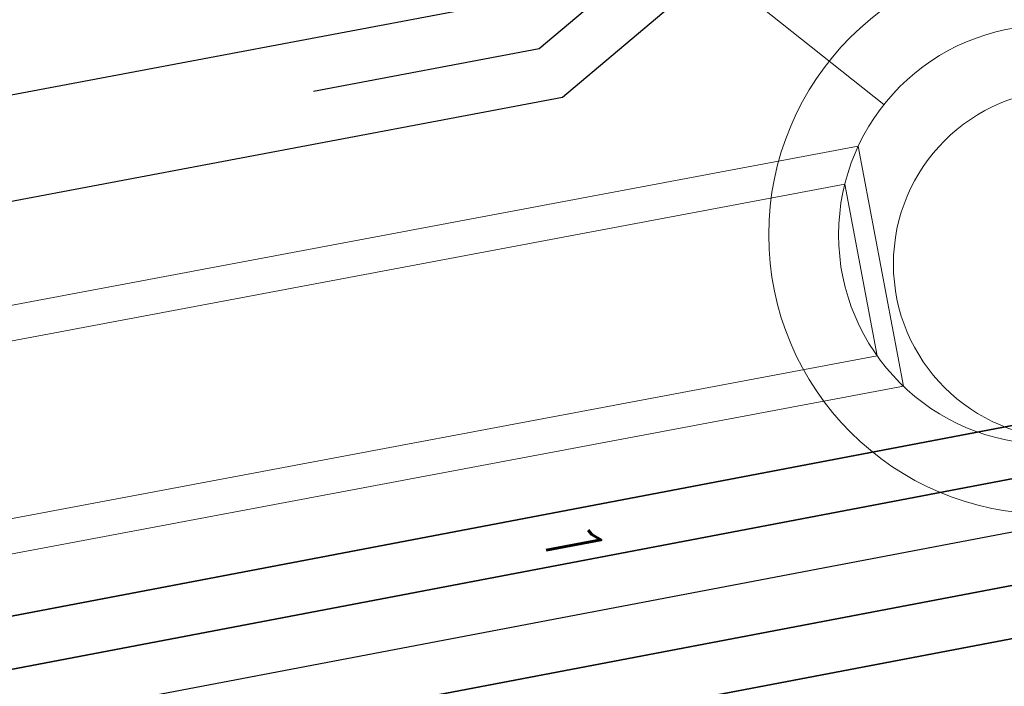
# Model space of a CAD drawing. Header units: metres. Extents: x -502 to 161, y -108 to 174.
# Tile 419 of 656: x -109.01 to -106.19, y -21.32 to -19.41. Entities that reach past the tile are written whole.
import ezdxf

# ---------------------------------------------------------------- set-up
doc = ezdxf.new("R2010")
doc.units = ezdxf.units.M
doc.header["$LTSCALE"] = 0.1
doc.linetypes.add('237', pattern=[93, 75, -18])
doc.linetypes.add('239', pattern=[93, 75, -18])
for name, color, linetype in [('BRI31-005.05-5p02-Koordinierung Lageplan 4. BA ZOB West 2022-06-15', 7, 'Continuous'), ('BRI31-005.06-5f07-Koordinierung Lageplan 4. BA ZOB Fernbusbahnh', 7, 'Continuous'), ('BRI31-005.07-5f08-Koordinierung Lageplan 4. BA Radstation - Seeterrasse 2023-05-31', 7, 'Continuous'), ('BRI32-005.03-5f06-Koordinierung Schemaplan 4 BA ZOB Teilbereich 2 Ost - Bahnhofsallee 2023-01-21', 7, 'Continuous')]:
    doc.layers.add(name, color=color, linetype=linetype)
doc.styles.add('Txt', font='txt_____.ttf')

# ---------------------------------------------------------------- blocks, each defined once
blk = doc.blocks.new('RUNDER_DECKEL')
at = {"color": 7, "linetype": 'Continuous', "lineweight": 9, "transparency": 33554687}
blk.add_circle((0.000004, 0), 0.5, dxfattribs=at)

msp = doc.modelspace()

# ---------------------------------------------------------------- linework, layer by layer
at = {"layer": 'BRI31-005.05-5p02-Koordinierung Lageplan 4. BA ZOB West 2022-06-15', "color": 7, "linetype": 'Continuous', "lineweight": 18, "transparency": 33554687}
for p, q in [((-155.2808, -28.92), (-106.6067, -19.7681)), ((-155.2808, -28.92), (-106.6067, -19.7681)), ((-155.2053, -29.0075), (-106.6454, -19.8771)), ((-155.2053, -29.0075), (-106.6454, -19.8771)), ((-155.1129, -29.4989), (-106.553, -20.3685)), ((-130.3251, -24.8393), (-106.553, -20.3685)), ((-155.1515, -29.6079), (-106.4774, -20.456)), ((-155.1515, -29.6079), (-106.4774, -20.456))]:
    msp.add_line(p, q, dxfattribs=at)
at = {"layer": 'BRI31-005.05-5p02-Koordinierung Lageplan 4. BA ZOB West 2022-06-15', "color": 7, "linetype": '239', "lineweight": 18, "transparency": 33554687, "flags": 128}
for points in [[(-155.1515, -29.6079), (-106.4774, -20.456), (-106.6067, -19.7681), (-155.2808, -28.92)], [(-155.1129, -29.4989), (-130.3279, -24.8387), (-106.553, -20.3685), (-106.6454, -19.8771), (-155.2053, -29.0075)]]:
    msp.add_lwpolyline(points, dxfattribs=at)
at = {"layer": 'BRI31-005.05-5p02-Koordinierung Lageplan 4. BA ZOB West 2022-06-15', "color": 1, "linetype": 'Continuous', "lineweight": 35, "true_color": 0xff0000, "transparency": 33554687, "flags": 128}
for points in [[(-104.9627, -20.3392), (-112.2957, -21.7357), (-112.2957, -21.7357, -0.060446), (-113.4803, -21.8132), (-113.4803, -21.8132, 0.060985), (-114.7479, -21.8975), (-118.1392, -22.5434, -0.136573), (-118.9906, -22.4725, 0.119022), (-119.7982, -22.3764), (-120.1562, -22.4369)], [(-104.9346, -20.4865), (-112.2573, -21.8811, -0.060984), (-113.4886, -21.963), (-113.4886, -21.963, 0.060985), (-114.7198, -22.0448), (-114.7198, -22.0448), (-118.1112, -22.6907, -0.136581), (-119.0428, -22.6132), (-119.0428, -22.6132, 0.155054), (-120.0001, -22.5674), (-120.0001, -22.5674, -0.009649), (-120.4359, -22.6743), (-120.4359, -22.6743, -0.009652), (-120.8756, -22.7643), (-120.8756, -22.7643), (-121.8196, -22.9387), (-121.8196, -22.9387, -0.086678), (-122.2836, -22.9432)]]:
    msp.add_lwpolyline(points, format="xyb", dxfattribs=at)
at = {"layer": 'BRI31-005.05-5p02-Koordinierung Lageplan 4. BA ZOB West 2022-06-15', "color": 190, "linetype": 'Continuous', "lineweight": 35, "true_color": 0x7f00ff, "transparency": 33554687, "flags": 128}
msp.add_lwpolyline([(-120.8247, -23.0396, -0.023455), (-120.0029, -22.9274), (-120.0029, -22.9274, -0.111418), (-119.1999, -23.0348), (-119.1999, -23.0348, 0.136637), (-118.0273, -23.1328), (-114.3418, -22.4309, -0.04212), (-113.4301, -22.3357, 0.042117), (-112.5687, -22.2458), (-104.8785, -20.7812)], format="xyb", dxfattribs=at)
at = {"layer": 'BRI31-005.05-5p02-Koordinierung Lageplan 4. BA ZOB West 2022-06-15', "color": 3, "linetype": 'Continuous', "lineweight": 35, "true_color": 0x00ff00, "transparency": 33554687, "flags": 128}
msp.add_lwpolyline([(-120.8009, -23.1693, -0.026872), (-120.0174, -23.0677), (-120.0174, -23.0677, -0.107961), (-119.252, -23.1755), (-119.252, -23.1755, 0.136638), (-117.9993, -23.2802), (-114.3137, -22.5783, -0.04212), (-113.4272, -22.4857), (-113.4272, -22.4857, 0.042117), (-112.5407, -22.3932), (-112.5407, -22.3932), (-104.8504, -20.9286)], format="xyb", dxfattribs=at)
at = {"layer": 'BRI31-005.06-5f07-Koordinierung Lageplan 4. BA ZOB Fernbusbahnh', "color": 5, "linetype": 'Continuous', "lineweight": 30, "true_color": 0x0000ff, "transparency": 33554687, "flags": 128}
msp.add_lwpolyline([(-97.846, -18.1804), (-99.4772, -18.4709), (-99.4772, -18.4709, -0.071787), (-100.4881, -18.5072), (-100.4881, -18.5072, 0.071046), (-101.4993, -18.542), (-104.9346, -19.1537), (-105.495, -18.9527), (-106.971, -19.22), (-107.4537, -19.6289), (-111.9754, -20.4808), (-111.9754, -20.4808, 0.096289), (-113.6422, -21.1431), (-113.6422, -21.1431, -0.096289), (-115.6282, -21.9323, -0.096289), (-117.7652, -21.92, 0.096289), (-119.5588, -21.9097), (-134.1325, -24.6556), (-134.1325, -24.6556, -0.230644), (-140.4136, -28.049)], format="xyb", dxfattribs=at)
at = {"layer": 'BRI31-005.06-5f07-Koordinierung Lageplan 4. BA ZOB Fernbusbahnh', "color": 1, "linetype": 'Continuous', "lineweight": 30, "true_color": 0xff0000, "transparency": 33554687, "flags": 128}
msp.add_lwpolyline([(-104.9346, -20.4865), (-112.2573, -21.8811, -0.060984), (-113.4886, -21.963), (-113.4886, -21.963, 0.060985), (-114.7198, -22.0448), (-114.7198, -22.0448), (-118.1112, -22.6907, -0.136581), (-119.0428, -22.6132), (-119.0428, -22.6132, 0.155054), (-120.0001, -22.5674), (-120.0001, -22.5674, -0.009649), (-120.4359, -22.6743), (-120.4359, -22.6743, -0.009652), (-120.8756, -22.7643), (-120.8756, -22.7643), (-121.8196, -22.9387), (-121.8196, -22.9387, -0.086678), (-122.2836, -22.9432)], format="xyb", dxfattribs=at)
at = {"layer": 'BRI31-005.07-5f08-Koordinierung Lageplan 4. BA Radstation - Seeterrasse 2023-05-31', "color": 5, "linetype": 'Continuous', "lineweight": 30, "true_color": 0x0000ff, "transparency": 33554687, "flags": 128}
msp.add_lwpolyline([(-97.846, -18.1804), (-99.4772, -18.4709), (-99.4772, -18.4709, -0.071787), (-100.4881, -18.5072), (-100.4881, -18.5072, 0.071046), (-101.4993, -18.542), (-104.9346, -19.1537), (-105.495, -18.9527), (-106.971, -19.22), (-107.4537, -19.6289), (-111.9754, -20.4808), (-111.9754, -20.4808, 0.096289), (-113.6422, -21.1431), (-113.6422, -21.1431, -0.096289), (-115.6282, -21.9323, -0.096289), (-117.7652, -21.92, 0.096289), (-119.5588, -21.9097), (-134.1325, -24.6556), (-134.1325, -24.6556, -0.230644), (-140.4136, -28.049)], format="xyb", dxfattribs=at)
msp.add_lwpolyline([(-97.846, -18.1804), (-99.4772, -18.4709), (-99.4772, -18.4709, -0.071787), (-100.4881, -18.5072), (-100.4881, -18.5072, 0.071046), (-101.4993, -18.542), (-104.9346, -19.1537), (-105.495, -18.9527), (-106.971, -19.22), (-107.4537, -19.6289), (-111.9754, -20.4808), (-111.9754, -20.4808, 0.096289), (-113.6422, -21.1431), (-113.6422, -21.1431, -0.096289), (-115.6282, -21.9323, -0.096289), (-117.7652, -21.92, 0.096289), (-119.5588, -21.9097), (-134.1325, -24.6556), (-134.1325, -24.6556, -0.230644), (-140.4136, -28.049)], format="xyb", dxfattribs=at)
at = {"layer": 'BRI32-005.03-5f06-Koordinierung Schemaplan 4 BA ZOB Teilbereich 2 Ost - Bahnhofsallee 2023-01-21', "color": 7, "linetype": 'Continuous', "lineweight": 20, "transparency": 33554687}
msp.add_line((-106.5331, -19.649), (-111.7959, -15.4725), dxfattribs=at)
at = {"layer": 'BRI32-005.03-5f06-Koordinierung Schemaplan 4 BA ZOB Teilbereich 2 Ost - Bahnhofsallee 2023-01-21', "color": 7, "linetype": 'Continuous', "lineweight": 13, "transparency": 33554687}
for p, q in [((-155.2808, -28.92), (-106.6067, -19.7681)), ((-155.2808, -28.92), (-106.6067, -19.7681)), ((-155.2053, -29.0075), (-106.6454, -19.8771)), ((-155.2053, -29.0075), (-106.6454, -19.8771)), ((-155.1129, -29.4989), (-106.553, -20.3685)), ((-130.3251, -24.8393), (-106.553, -20.3685)), ((-155.1515, -29.6079), (-106.4774, -20.456)), ((-155.1515, -29.6079), (-106.4774, -20.456))]:
    msp.add_line(p, q, dxfattribs=at)
at = {"layer": 'BRI32-005.03-5f06-Koordinierung Schemaplan 4 BA ZOB Teilbereich 2 Ost - Bahnhofsallee 2023-01-21', "color": 7, "linetype": 'Continuous', "lineweight": 9, "transparency": 33554687}
msp.add_line((-106.4774, -20.456), (-106.6067, -19.7681), dxfattribs=at)
at = {"layer": 'BRI32-005.03-5f06-Koordinierung Schemaplan 4 BA ZOB Teilbereich 2 Ost - Bahnhofsallee 2023-01-21', "color": 142, "linetype": 'Continuous', "lineweight": 30, "true_color": 0x0099cc, "transparency": 33554687, "flags": 128}
msp.add_lwpolyline([(-97.8979, -17.9063), (-99.5302, -18.1913), (-99.5302, -18.1913, -0.070631), (-100.5419, -18.2235), (-100.5419, -18.2235, 0.070634), (-101.5536, -18.2557), (-104.9141, -18.8423), (-105.4693, -18.6431), (-107.1035, -18.9391), (-107.5871, -19.3487), (-112.0309, -20.186, 0.096289), (-113.8042, -20.8906), (-113.8042, -20.8906, -0.096289), (-115.6838, -21.6375), (-115.6838, -21.6375), (-115.6838, -21.6375, -0.096289), (-117.7063, -21.6258), (-117.7063, -21.6258), (-117.7063, -21.6258, 0.096289), (-119.6144, -21.6148), (-119.6144, -21.6148), (-134.0987, -24.3439)], format="xyb", dxfattribs=at)
at = {"layer": 'BRI32-005.03-5f06-Koordinierung Schemaplan 4 BA ZOB Teilbereich 2 Ost - Bahnhofsallee 2023-01-21', "color": 5, "linetype": 'Continuous', "lineweight": 30, "true_color": 0x0000ff, "transparency": 33554687, "flags": 128}
msp.add_lwpolyline([(-97.846, -18.1804), (-99.4772, -18.4709), (-99.4772, -18.4709, -0.071787), (-100.4881, -18.5072), (-100.4881, -18.5072, 0.071046), (-101.4993, -18.542), (-104.9346, -19.1537), (-105.495, -18.9527), (-106.971, -19.22), (-107.4537, -19.6289), (-111.9754, -20.4808), (-111.9754, -20.4808, 0.096289), (-113.6422, -21.1431), (-113.6422, -21.1431, -0.096289), (-115.6282, -21.9323, -0.096289), (-117.7652, -21.92, 0.096289), (-119.5588, -21.9097), (-134.1325, -24.6556), (-134.1325, -24.6556, -0.230644), (-140.4136, -28.049)], format="xyb", dxfattribs=at)
at = {"layer": 'BRI32-005.03-5f06-Koordinierung Schemaplan 4 BA ZOB Teilbereich 2 Ost - Bahnhofsallee 2023-01-21', "color": 35, "linetype": '237', "lineweight": 30, "true_color": 0x99724c, "transparency": 33554687, "flags": 128}
msp.add_lwpolyline([(-143.4229, -28.4186), (-142.7708, -28.2982), (-140.4073, -28.1989), (-140.4073, -28.1989, 0.242281), (-133.804, -24.441), (-133.804, -24.441), (-119.5866, -21.7623), (-119.5866, -21.7623, -0.096289), (-117.7358, -21.7729), (-117.7358, -21.7729), (-117.7358, -21.7729, 0.096289), (-115.656, -21.7849), (-115.656, -21.7849), (-115.656, -21.7849, 0.096289), (-113.7232, -21.0169), (-113.7232, -21.0169), (-113.7232, -21.0169, -0.096289), (-112.0032, -20.3334), (-112.0032, -20.3334), (-107.5204, -19.4888), (-107.041, -19.0828), (-104.872, -18.6344)], format="xyb", dxfattribs=at)
at = {"layer": 'BRI32-005.03-5f06-Koordinierung Schemaplan 4 BA ZOB Teilbereich 2 Ost - Bahnhofsallee 2023-01-21', "color": 7, "linetype": '239', "lineweight": 13, "transparency": 33554687, "flags": 128}
for points in [[(-155.1515, -29.6079), (-106.4774, -20.456), (-106.6067, -19.7681), (-155.2808, -28.92)], [(-155.1129, -29.4989), (-130.3279, -24.8387), (-106.553, -20.3685), (-106.6454, -19.8771), (-155.2053, -29.0075)]]:
    msp.add_lwpolyline(points, dxfattribs=at)
at = {"layer": 'BRI32-005.03-5f06-Koordinierung Schemaplan 4 BA ZOB Teilbereich 2 Ost - Bahnhofsallee 2023-01-21', "color": 190, "linetype": 'Continuous', "lineweight": 30, "true_color": 0x7f00ff, "transparency": 33554687, "flags": 128}
for points in [[(-104.9066, -20.6339), (-111.5933, -21.9074, -0.22867), (-112.433, -21.6827), (-113.2203, -21.0046, -0.169732), (-113.5502, -20.433), (-113.5786, -20.2833)], [(-120.8247, -23.0396, -0.023455), (-120.0029, -22.9274), (-120.0029, -22.9274, -0.111418), (-119.1999, -23.0348), (-119.1999, -23.0348, 0.136637), (-118.0273, -23.1328), (-114.3418, -22.4309, -0.04212), (-113.4301, -22.3357, 0.042117), (-112.5687, -22.2458), (-104.8785, -20.7812)]]:
    msp.add_lwpolyline(points, format="xyb", dxfattribs=at)
at = {"layer": 'BRI32-005.03-5f06-Koordinierung Schemaplan 4 BA ZOB Teilbereich 2 Ost - Bahnhofsallee 2023-01-21', "color": 1, "linetype": 'Continuous', "lineweight": 30, "true_color": 0xff0000, "transparency": 33554687, "flags": 128}
for points in [[(-104.9627, -20.3392), (-112.2957, -21.7357), (-112.2957, -21.7357, -0.060446), (-113.4803, -21.8132), (-113.4803, -21.8132, 0.060985), (-114.7479, -21.8975), (-118.1392, -22.5434, -0.136573), (-118.9906, -22.4725, 0.119022), (-119.7982, -22.3764), (-120.1562, -22.4369)], [(-104.9346, -20.4865), (-112.2573, -21.8811, -0.060984), (-113.4886, -21.963), (-113.4886, -21.963, 0.060985), (-114.7198, -22.0448), (-114.7198, -22.0448), (-118.1112, -22.6907, -0.136581), (-119.0428, -22.6132), (-119.0428, -22.6132, 0.155054), (-120.0001, -22.5674), (-120.0001, -22.5674, -0.009649), (-120.4359, -22.6743), (-120.4359, -22.6743, -0.009652), (-120.8756, -22.7643), (-120.8756, -22.7643), (-121.8196, -22.9387), (-121.8196, -22.9387, -0.086678), (-122.2836, -22.9432)]]:
    msp.add_lwpolyline(points, format="xyb", dxfattribs=at)
at = {"layer": 'BRI32-005.03-5f06-Koordinierung Schemaplan 4 BA ZOB Teilbereich 2 Ost - Bahnhofsallee 2023-01-21', "color": 3, "linetype": 'Continuous', "lineweight": 30, "true_color": 0x00ff00, "transparency": 33554687, "flags": 128}
msp.add_lwpolyline([(-120.8009, -23.1693, -0.026872), (-120.0174, -23.0677), (-120.0174, -23.0677, -0.107961), (-119.252, -23.1755), (-119.252, -23.1755, 0.136638), (-117.9993, -23.2802), (-114.3137, -22.5783, -0.04212), (-113.4272, -22.4857), (-113.4272, -22.4857, 0.042117), (-112.5407, -22.3932), (-112.5407, -22.3932), (-104.8504, -20.9286)], format="xyb", dxfattribs=at)
at = {"layer": 'BRI32-005.03-5f06-Koordinierung Schemaplan 4 BA ZOB Teilbereich 2 Ost - Bahnhofsallee 2023-01-21', "color": 7, "linetype": 'Continuous', "lineweight": 20, "transparency": 33554687}
for radius in [0.8, 0.8, 0.6, 0.6]:
    msp.add_circle((-106.0631, -20.022), radius, dxfattribs=at)
at = {"layer": 'BRI32-005.03-5f06-Koordinierung Schemaplan 4 BA ZOB Teilbereich 2 Ost - Bahnhofsallee 2023-01-21', "color": 7, "linetype": 'Continuous', "lineweight": 13, "transparency": 33554687}
for radius in [0.8, 0.6]:
    msp.add_circle((-106.0631, -20.022), radius, dxfattribs=at)

# ---------------------------------------------------------------- block references
at = {"layer": 'BRI32-005.03-5f06-Koordinierung Schemaplan 4 BA ZOB Teilbereich 2 Ost - Bahnhofsallee 2023-01-21', "color": 7, "transparency": 33554687}
msp.add_blockref('RUNDER_DECKEL', (-106.006, -20.106), dxfattribs=at)

# ---------------------------------------------------------------- texts
at = {"layer": 'BRI32-005.03-5f06-Koordinierung Schemaplan 4 BA ZOB Teilbereich 2 Ost - Bahnhofsallee 2023-01-21', "color": 7, "transparency": 33554687, "insert": (-107.3576, -20.822), "char_height": 0.16, "attachment_point": 1, "rotation": 280.6486, "line_spacing_factor": 0.25, "style": 'Txt'}
msp.add_mtext('1', dxfattribs=at)

doc.saveas('drawing.dxf')
